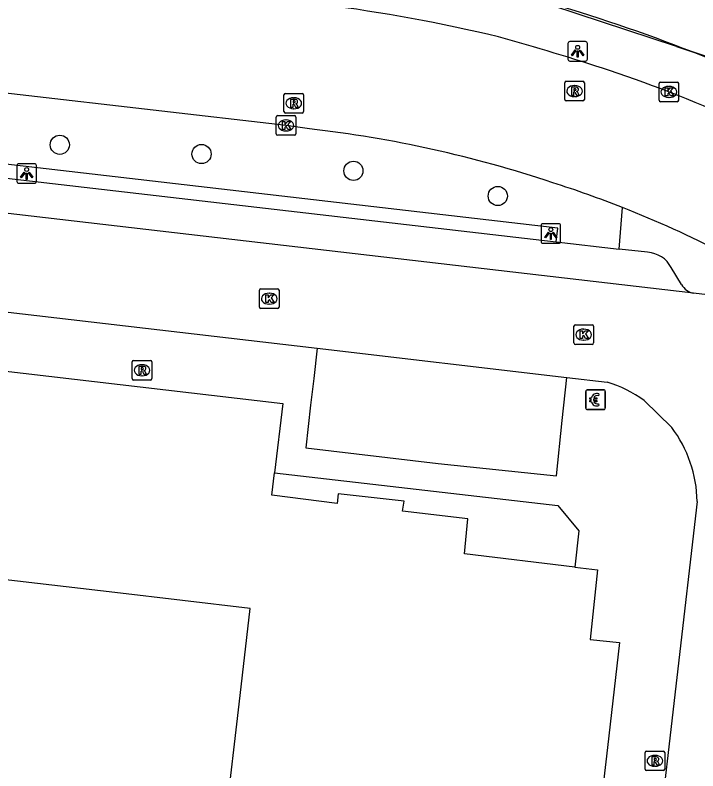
# Model space of a CAD drawing. Extents: x 161243 to 161752, y 384138 to 384885.
# Drawn here: x 161564.47 to 161599.29, y 384599.27 to 384637.78 of the extents above; entities that cross this region are included whole.
import ezdxf

# ---------------------------------------------------------------- set-up
doc = ezdxf.new("R2010")
doc.units = 0
for name, color, linetype in [('IMGEO_Berm_groen', 7, 'Continuous'), ('IMGEO_Betaalautomaat', 7, 'Continuous'), ('IMGEO_Boom', 7, 'Continuous'), ('IMGEO_Groenvoorziening', 7, 'Continuous'), ('IMGEO_Hek', 7, 'Continuous'), ('IMGEO_Kolk', 7, 'Continuous'), ('IMGEO_Lichtpunt', 7, 'Continuous'), ('IMGEO_Pand', 7, 'Continuous'), ('IMGEO_Parkeervlak_open', 7, 'Continuous'), ('IMGEO_Rijbaan_lokaal_open', 7, 'Continuous'), ('IMGEO_Rioolput', 7, 'Continuous'), ('IMGEO_Voetpad_open', 7, 'Continuous')]:
    doc.layers.add(name, color=color, linetype=linetype)

msp = doc.modelspace()

# ---------------------------------------------------------------- linework, layer by layer
at = {"layer": 'IMGEO_Berm_groen'}
msp.add_lwpolyline([(161595.271, 384625.86), (161595.45, 384627.971)], dxfattribs=at)
at = {"layer": 'IMGEO_Betaalautomaat'}
for p, q in [((161593.568, 384617.758), (161593.568, 384618.599)), ((161593.568, 384618.599), (161593.568, 384617.758)), ((161593.643, 384618.682), (161594.484, 384618.682)), ((161594.484, 384618.682), (161593.643, 384618.682)), ((161594.567, 384618.608), (161594.567, 384617.767)), ((161594.567, 384617.767), (161594.567, 384618.608)), ((161593.851, 384618.146), (161593.851, 384618.214)), ((161593.972, 384618.214), (161593.972, 384618.146)), ((161594.23, 384618.487), (161594.213, 384618.387)), ((161594.217, 384617.981), (161594.239, 384617.894)), ((161594.493, 384617.683), (161593.652, 384617.683)), ((161593.652, 384617.683), (161594.493, 384617.683))]:
    msp.add_line(p, q, dxfattribs=at)
for points in [[(161593.851, 384618.214), (161593.782, 384618.214), (161593.782, 384618.283), (161593.861, 384618.283)], [(161593.983, 384618.283), (161594.13, 384618.283), (161594.13, 384618.214), (161593.972, 384618.214)], [(161593.856, 384618.077), (161593.782, 384618.077), (161593.782, 384618.146), (161593.851, 384618.146)], [(161593.972, 384618.146), (161594.13, 384618.146), (161594.13, 384618.077), (161593.986, 384618.077)]]:
    msp.add_lwpolyline(points, dxfattribs=at)
for centre, radius, start, end in [((161593.646, 384618.605), 0.0779, 92.4484, 184.2845), ((161593.646, 384618.605), 0.0779, 92.4484, 184.2845), ((161594.49, 384618.605), 0.0779, 2.4484, 94.2845), ((161594.49, 384618.605), 0.0779, 2.4484, 94.2845), ((161594.144, 384618.207), 0.293, 73.014, 165.0139), ((161594.15, 384618.22), 0.179, 69.3236, 159.5683), ((161594.117, 384618.132), 0.267, 191.8096, 297.0389), ((161594.15, 384618.147), 0.179, 202.7625, 291.8693), ((161593.646, 384617.761), 0.0779, 182.4484, 274.2845), ((161593.646, 384617.761), 0.0779, 182.4484, 274.2845), ((161594.49, 384617.761), 0.0779, 272.4484, 4.2845), ((161594.49, 384617.761), 0.0779, 272.4484, 4.2845)]:
    msp.add_arc(centre, radius, start, end, dxfattribs=at)
at = {"layer": 'IMGEO_Boom'}
for centre in [(161566.753, 384631.171), (161573.979, 384630.698), (161581.723, 384629.843), (161589.084, 384628.56)]:
    msp.add_circle(centre, 0.489, dxfattribs=at)
at = {"layer": 'IMGEO_Groenvoorziening'}
msp.add_lwpolyline([(161616.903, 384629.956), (161599.011, 384635.9)], dxfattribs=at)
at = {"layer": 'IMGEO_Hek'}
for points in [[(161598.196, 384636.171), (161590.597, 384638.697)], [(161598.196, 384636.171), (161599.011, 384635.9)], [(161599.011, 384635.9), (161616.903, 384629.956)]]:
    msp.add_lwpolyline(points, dxfattribs=at)
at = {"layer": 'IMGEO_Kolk'}
for p, q in [((161597.306, 384633.439), (161597.306, 384634.291)), ((161597.381, 384634.365), (161598.233, 384634.365)), ((161597.794, 384634.145), (161597.819, 384634.145)), ((161598.307, 384634.291), (161598.307, 384633.439)), ((161598.233, 384633.365), (161597.381, 384633.365)), ((161597.817, 384633.585), (161597.792, 384633.585)), ((161577.787, 384631.729), (161577.787, 384632.581)), ((161577.862, 384632.655), (161578.714, 384632.655)), ((161578.788, 384632.581), (161578.788, 384631.729)), ((161578.275, 384632.435), (161578.3, 384632.435)), ((161578.298, 384631.875), (161578.273, 384631.875)), ((161578.714, 384631.655), (161577.862, 384631.655)), ((161576.933, 384622.905), (161576.933, 384623.757)), ((161577.008, 384623.831), (161577.86, 384623.831)), ((161577.421, 384623.611), (161577.446, 384623.611)), ((161577.934, 384623.757), (161577.934, 384622.905)), ((161577.86, 384622.831), (161577.008, 384622.831)), ((161577.444, 384623.051), (161577.419, 384623.051)), ((161592.965, 384621.072), (161592.965, 384621.924)), ((161593.04, 384621.998), (161593.892, 384621.998)), ((161593.453, 384621.778), (161593.478, 384621.778)), ((161593.966, 384621.924), (161593.966, 384621.072)), ((161593.892, 384620.998), (161593.04, 384620.998)), ((161593.476, 384621.218), (161593.451, 384621.218))]:
    msp.add_line(p, q, dxfattribs=at)
for points in [[(161597.306, 384633.439), (161597.306, 384634.291)], [(161597.381, 384634.365), (161598.233, 384634.365)], [(161597.627, 384634.065), (161597.75, 384634.065), (161597.75, 384633.914), (161597.88, 384634.065), (161598.044, 384634.065), (161597.898, 384633.914), (161598.051, 384633.665), (161597.899, 384633.665), (161597.814, 384633.829), (161597.75, 384633.762), (161597.75, 384633.665), (161597.627, 384633.665), (161597.627, 384634.065)], [(161598.307, 384634.291), (161598.307, 384633.439)], [(161598.233, 384633.365), (161597.381, 384633.365)], [(161577.787, 384631.729), (161577.787, 384632.581)], [(161577.862, 384632.655), (161578.714, 384632.655)], [(161578.788, 384632.581), (161578.788, 384631.729)], [(161578.108, 384632.355), (161578.231, 384632.355), (161578.231, 384632.204), (161578.361, 384632.355), (161578.525, 384632.355), (161578.379, 384632.204), (161578.532, 384631.955), (161578.38, 384631.955), (161578.295, 384632.119), (161578.231, 384632.052), (161578.231, 384631.955), (161578.108, 384631.955), (161578.108, 384632.355)], [(161578.714, 384631.655), (161577.862, 384631.655)], [(161576.933, 384622.905), (161576.933, 384623.757)], [(161577.008, 384623.831), (161577.86, 384623.831)], [(161577.934, 384623.757), (161577.934, 384622.905)], [(161577.254, 384623.531), (161577.377, 384623.531), (161577.377, 384623.38), (161577.507, 384623.531), (161577.671, 384623.531), (161577.525, 384623.38), (161577.678, 384623.131), (161577.526, 384623.131), (161577.441, 384623.295), (161577.377, 384623.228), (161577.377, 384623.131), (161577.254, 384623.131), (161577.254, 384623.531)], [(161577.86, 384622.831), (161577.008, 384622.831)], [(161592.965, 384621.072), (161592.965, 384621.924)], [(161593.04, 384621.998), (161593.892, 384621.998)], [(161593.286, 384621.698), (161593.409, 384621.698), (161593.409, 384621.547), (161593.539, 384621.698), (161593.703, 384621.698), (161593.557, 384621.547), (161593.71, 384621.298), (161593.558, 384621.298), (161593.473, 384621.462), (161593.409, 384621.395), (161593.409, 384621.298), (161593.286, 384621.298), (161593.286, 384621.698)], [(161593.966, 384621.924), (161593.966, 384621.072)], [(161593.892, 384620.998), (161593.04, 384620.998)]]:
    msp.add_lwpolyline(points, dxfattribs=at)
for centre, start, end in [((161597.383, 384634.289), 91.552, 178.448), ((161597.383, 384634.289), 91.552, 178.448), ((161598.231, 384634.289), 1.552, 88.448), ((161598.231, 384634.289), 1.552, 88.448), ((161597.383, 384633.441), 181.552, 268.448), ((161597.383, 384633.441), 181.552, 268.448), ((161598.231, 384633.441), 271.552, 358.448), ((161598.231, 384633.441), 271.552, 358.448), ((161577.864, 384632.579), 91.552, 178.448), ((161577.864, 384632.579), 91.552, 178.448), ((161578.712, 384632.579), 1.552, 88.448), ((161578.712, 384632.579), 1.552, 88.448), ((161577.864, 384631.731), 181.552, 268.448), ((161577.864, 384631.731), 181.552, 268.448), ((161578.712, 384631.731), 271.552, 358.448), ((161578.712, 384631.731), 271.552, 358.448), ((161577.01, 384623.755), 91.552, 178.448), ((161577.01, 384623.755), 91.552, 178.448), ((161577.858, 384623.755), 1.552, 88.448), ((161577.858, 384623.755), 1.552, 88.448), ((161577.01, 384622.907), 181.552, 268.448), ((161577.01, 384622.907), 181.552, 268.448), ((161577.858, 384622.907), 271.552, 358.448), ((161577.858, 384622.907), 271.552, 358.448), ((161593.042, 384621.922), 91.552, 178.448), ((161593.042, 384621.922), 91.552, 178.448), ((161593.89, 384621.922), 1.552, 88.448), ((161593.89, 384621.922), 1.552, 88.448), ((161593.042, 384621.074), 181.552, 268.448), ((161593.042, 384621.074), 181.552, 268.448), ((161593.89, 384621.074), 271.552, 358.448), ((161593.89, 384621.074), 271.552, 358.448)]:
    msp.add_arc(centre, 0.0765, start, end, dxfattribs=at)
for centre, major_axis, ratio, start_param, end_param in [((161597.793, 384633.865), (-0.387, 0.002), 0.722429, 4.712389, 7.853982), ((161597.818, 384633.865), (-0.39, 0.002), 0.717154, 1.570796, 4.712389), ((161578.274, 384632.155), (-0.387, 0.002), 0.722429, 4.712389, 7.853982), ((161578.299, 384632.155), (-0.39, 0.002), 0.717154, 1.570796, 4.712389), ((161577.42, 384623.331), (-0.387, 0.002), 0.722429, 4.712389, 7.853982), ((161577.445, 384623.331), (-0.39, 0.002), 0.717154, 1.570796, 4.712389), ((161593.452, 384621.498), (-0.387, 0.002), 0.722429, 4.712389, 7.853982), ((161593.477, 384621.498), (-0.39, 0.002), 0.717154, 1.570796, 4.712389)]:
    msp.add_ellipse(centre, major_axis=major_axis, ratio=ratio, start_param=start_param, end_param=end_param, dxfattribs=at)
at = {"layer": 'IMGEO_Lichtpunt'}
for p, q in [((161592.659, 384636.336), (161592.659, 384635.529)), ((161592.659, 384636.336), (161592.659, 384635.529)), ((161593.561, 384636.431), (161592.753, 384636.431)), ((161593.561, 384636.431), (161592.753, 384636.431)), ((161593.655, 384635.529), (161593.655, 384636.336)), ((161593.655, 384635.529), (161593.655, 384636.336)), ((161592.753, 384635.435), (161593.561, 384635.435)), ((161592.753, 384635.435), (161593.561, 384635.435)), ((161565.468, 384630.207), (161564.66, 384630.207)), ((161565.468, 384630.207), (161564.66, 384630.207)), ((161564.566, 384630.112), (161564.566, 384629.305)), ((161564.566, 384630.112), (161564.566, 384629.305)), ((161565.562, 384629.305), (161565.562, 384630.112)), ((161565.562, 384629.305), (161565.562, 384630.112)), ((161564.66, 384629.211), (161565.468, 384629.211)), ((161564.66, 384629.211), (161565.468, 384629.211)), ((161592.191, 384627.147), (161591.383, 384627.147)), ((161592.191, 384627.147), (161591.383, 384627.147)), ((161591.289, 384627.052), (161591.289, 384626.245)), ((161591.289, 384627.052), (161591.289, 384626.245)), ((161592.285, 384626.245), (161592.285, 384627.052)), ((161592.285, 384626.245), (161592.285, 384627.052)), ((161591.383, 384626.151), (161592.191, 384626.151)), ((161591.383, 384626.151), (161592.191, 384626.151))]:
    msp.add_line(p, q, dxfattribs=at)
for points in [[(161593.033, 384636), (161593.072, 384635.972), (161592.884, 384635.71), (161592.846, 384635.737), (161593.033, 384636)], [(161593.135, 384635.952), (161593.182, 384635.952), (161593.182, 384635.63), (161593.135, 384635.63), (161593.135, 384635.952)], [(161593.245, 384635.972), (161593.283, 384635.999), (161593.47, 384635.737), (161593.431, 384635.709), (161593.245, 384635.972)], [(161564.94, 384629.776), (161564.979, 384629.748), (161564.791, 384629.486), (161564.753, 384629.513), (161564.94, 384629.776)], [(161565.152, 384629.748), (161565.19, 384629.775), (161565.377, 384629.513), (161565.338, 384629.485), (161565.152, 384629.748)], [(161565.042, 384629.728), (161565.089, 384629.728), (161565.089, 384629.406), (161565.042, 384629.406), (161565.042, 384629.728)], [(161591.663, 384626.716), (161591.702, 384626.688), (161591.514, 384626.426), (161591.476, 384626.453), (161591.663, 384626.716)], [(161591.875, 384626.688), (161591.913, 384626.715), (161592.1, 384626.453), (161592.061, 384626.425), (161591.875, 384626.688)], [(161591.765, 384626.668), (161591.812, 384626.668), (161591.812, 384626.346), (161591.765, 384626.346), (161591.765, 384626.668)]]:
    msp.add_lwpolyline(points, dxfattribs=at)
for centre in [(161593.158, 384636.134), (161565.065, 384629.91), (161591.788, 384626.85)]:
    msp.add_circle(centre, 0.0994, dxfattribs=at)
for centre, start, end in [((161592.753, 384636.336), 90, 180), ((161592.753, 384636.336), 90, 180), ((161593.561, 384636.336), 0, 90), ((161593.561, 384636.336), 0, 90), ((161592.753, 384635.529), 180, 270), ((161592.753, 384635.529), 180, 270), ((161593.561, 384635.529), 270, 0), ((161593.561, 384635.529), 270, 360), ((161564.66, 384630.112), 90, 180), ((161564.66, 384630.112), 90, 180), ((161565.468, 384630.112), 0, 90), ((161565.468, 384630.112), 0, 90), ((161564.66, 384629.305), 180, 270), ((161564.66, 384629.305), 180, 270), ((161565.468, 384629.305), 270, 0), ((161565.468, 384629.305), 270, 360), ((161591.383, 384627.052), 90, 180), ((161591.383, 384627.052), 90, 180), ((161592.191, 384627.052), 0, 90), ((161592.191, 384627.052), 0, 90), ((161591.383, 384626.245), 180, 270), ((161591.383, 384626.245), 180, 270), ((161592.191, 384626.245), 270, 0), ((161592.191, 384626.245), 270, 360)]:
    msp.add_arc(centre, 0.0946, start, end, dxfattribs=at)
at = {"layer": 'IMGEO_Pand'}
for points in [[(161532.715, 384623.292), (161578.119, 384617.994), (161577.7, 384614.463)], [(161570.138, 384540.132), (161570.443, 384542.795), (161568.946, 384542.971), (161569.566, 384548.298), (161570.885, 384559.629), (161572.061, 384569.733), (161573.384, 384581.093), (161574.574, 384591.319), (161575.896, 384602.674), (161576.464, 384607.551), (161569.557, 384608.356), (161558.148, 384609.686), (161548.08, 384610.859), (161536.711, 384612.184), (161531.489, 384612.793), (161532.361, 384620.26)], [(161593.021, 384609.652), (161587.383, 384610.329), (161587.557, 384612.114), (161584.234, 384612.501), (161584.308, 384613.02), (161580.947, 384613.391), (161580.893, 384612.901), (161577.564, 384613.316), (161577.7, 384614.463)], [(161593.021, 384609.652), (161594.171, 384609.514), (161593.788, 384605.961), (161595.297, 384605.807), (161594.676, 384600.46), (161593.356, 384589.105), (161592.166, 384578.866), (161590.846, 384567.511), (161589.674, 384557.421), (161588.356, 384546.079), (161587.746, 384540.834), (161586.259, 384541.001), (161585.626, 384535.56)]]:
    msp.add_lwpolyline(points, dxfattribs=at)
at = {"layer": 'IMGEO_Parkeervlak_open'}
for points in [[(161592.061, 384626.232), (161595.271, 384625.86)], [(161596.725, 384625.692), (161595.271, 384625.86)], [(161598.451, 384624.057), (161597.929, 384624.915)]]:
    msp.add_lwpolyline(points, dxfattribs=at)
for centre, radius, start, end in [((161596.64, 384624.239), 1.456, 27.686, 86.6417), ((161599.232, 384624.479), 0.888, 208.3899, 259.5443)]:
    msp.add_arc(centre, radius, start, end, dxfattribs=at)
at = {"layer": 'IMGEO_Rijbaan_lokaal_open'}
for points in [[(161579.486, 384631.977), (161578.288, 384632.155), (161557.939, 384634.502), (161537.615, 384636.867), (161536.877, 384636.946)], [(161599.071, 384623.606), (161540.282, 384630.442)], [(161534.497, 384626.098), (161579.881, 384620.805)], [(161601.653, 384623.311), (161599.071, 384623.606)], [(161579.881, 384620.805), (161592.599, 384619.322)], [(161592.599, 384619.322), (161594.66, 384619.082)], [(161596.547, 384618.149), (161597.953, 384616.775)], [(161599.25, 384613.004), (161597.172, 384595.069)]]:
    msp.add_lwpolyline(points, dxfattribs=at)
for centre, radius, start, end in [((161569.496, 384554.82), 84.168, 76.51655, 82.69642), ((161551.344, 384501.405), 140.439, 71.98317, 74.39558), ((161572.777, 384569.305), 69.242, 65.30581, 71.47138), ((161572.793, 384572.296), 60.055, 71.46502, 83.60168), ((161574.667, 384575.042), 56.864, 68.5618, 72.375), ((161574.79, 384575.412), 56.473, 57.1366, 68.5414), ((161592.786, 384612.916), 6.444, 54.2903, 73.0908), ((161592.752, 384612.877), 6.5, 1.1154, 36.8449)]:
    msp.add_arc(centre, radius, start, end, dxfattribs=at)
at = {"layer": 'IMGEO_Rioolput'}
for p, q in [((161592.576, 384634.406), (161593.428, 384634.406)), ((161592.501, 384633.48), (161592.501, 384634.332)), ((161592.989, 384634.186), (161593.014, 384634.186)), ((161593.502, 384634.332), (161593.502, 384633.48)), ((161578.183, 384632.86), (161578.183, 384633.712)), ((161578.258, 384633.786), (161579.11, 384633.786)), ((161579.184, 384633.712), (161579.184, 384632.86)), ((161593.012, 384633.626), (161592.987, 384633.626)), ((161578.671, 384633.566), (161578.696, 384633.566)), ((161593.428, 384633.406), (161592.576, 384633.406)), ((161578.694, 384633.006), (161578.669, 384633.006)), ((161579.11, 384632.786), (161578.258, 384632.786)), ((161570.519, 384620.182), (161571.371, 384620.182)), ((161570.444, 384619.256), (161570.444, 384620.108)), ((161570.932, 384619.962), (161570.957, 384619.962)), ((161571.445, 384620.108), (161571.445, 384619.256)), ((161570.955, 384619.402), (161570.93, 384619.402)), ((161571.371, 384619.182), (161570.519, 384619.182)), ((161596.596, 384599.358), (161596.596, 384600.21)), ((161596.671, 384600.284), (161597.523, 384600.284)), ((161597.597, 384600.21), (161597.597, 384599.358)), ((161597.084, 384600.064), (161597.109, 384600.064)), ((161597.107, 384599.504), (161597.082, 384599.504)), ((161597.523, 384599.284), (161596.671, 384599.284))]:
    msp.add_line(p, q, dxfattribs=at)
for points in [[(161592.576, 384634.406), (161593.428, 384634.406)], [(161592.501, 384633.48), (161592.501, 384634.332)], [(161593.09, 384634.104), (161592.838, 384634.106), (161592.838, 384633.706)], [(161593.016, 384634.025), (161592.962, 384634.025), (161592.962, 384633.944)], [(161593.502, 384634.332), (161593.502, 384633.48)], [(161578.183, 384632.86), (161578.183, 384633.712)], [(161578.258, 384633.786), (161579.11, 384633.786)], [(161579.184, 384633.712), (161579.184, 384632.86)], [(161592.838, 384633.706), (161592.962, 384633.706), (161592.962, 384633.868), (161592.973, 384633.868)], [(161592.962, 384633.944), (161593.014, 384633.944)], [(161593.02, 384633.839), (161593.091, 384633.706), (161593.231, 384633.706), (161593.166, 384633.832)], [(161578.772, 384633.484), (161578.52, 384633.486), (161578.52, 384633.086)], [(161578.52, 384633.086), (161578.644, 384633.086), (161578.644, 384633.248), (161578.655, 384633.248)], [(161578.698, 384633.405), (161578.644, 384633.405), (161578.644, 384633.324)], [(161578.644, 384633.324), (161578.696, 384633.324)], [(161593.428, 384633.406), (161592.576, 384633.406)], [(161578.702, 384633.219), (161578.773, 384633.086), (161578.913, 384633.086), (161578.848, 384633.212)], [(161579.11, 384632.786), (161578.258, 384632.786)], [(161570.519, 384620.182), (161571.371, 384620.182)], [(161570.444, 384619.256), (161570.444, 384620.108)], [(161571.033, 384619.88), (161570.781, 384619.882), (161570.781, 384619.482)], [(161570.959, 384619.801), (161570.905, 384619.801), (161570.905, 384619.72)], [(161571.445, 384620.108), (161571.445, 384619.256)], [(161570.781, 384619.482), (161570.905, 384619.482), (161570.905, 384619.644), (161570.916, 384619.644)], [(161570.905, 384619.72), (161570.957, 384619.72)], [(161570.963, 384619.615), (161571.034, 384619.482), (161571.174, 384619.482), (161571.109, 384619.608)], [(161571.371, 384619.182), (161570.519, 384619.182)], [(161596.596, 384599.358), (161596.596, 384600.21)], [(161596.671, 384600.284), (161597.523, 384600.284)], [(161597.597, 384600.21), (161597.597, 384599.358)], [(161597.185, 384599.982), (161596.933, 384599.984), (161596.933, 384599.584)], [(161596.933, 384599.584), (161597.057, 384599.584), (161597.057, 384599.746), (161597.068, 384599.746)], [(161597.111, 384599.903), (161597.057, 384599.903), (161597.057, 384599.822)], [(161597.057, 384599.822), (161597.109, 384599.822)], [(161597.115, 384599.717), (161597.186, 384599.584), (161597.326, 384599.584), (161597.261, 384599.71)], [(161597.523, 384599.284), (161596.671, 384599.284)]]:
    msp.add_lwpolyline(points, dxfattribs=at)
for centre, radius, start, end in [((161592.578, 384634.33), 0.0765, 91.552, 178.448), ((161592.578, 384634.33), 0.0765, 91.552, 178.448), ((161593.426, 384634.33), 0.0765, 1.552, 88.448), ((161593.426, 384634.33), 0.0765, 1.552, 88.448), ((161593.022, 384633.929), 0.0964, 77.0061, 93.1865), ((161593.036, 384633.986), 0.0378, 276.6634, 79.6772), ((161593.089, 384633.994), 0.109, 350.3612, 89.416), ((161578.26, 384633.71), 0.0765, 91.552, 178.448), ((161578.26, 384633.71), 0.0765, 91.552, 178.448), ((161579.108, 384633.71), 0.0765, 1.552, 88.448), ((161579.108, 384633.71), 0.0765, 1.552, 88.448), ((161592.972, 384633.815), 0.0533, 26.0293, 88.6989), ((161592.998, 384634.133), 0.19, 274.7715, 282.9687), ((161593.087, 384633.994), 0.112, 277.5842, 350.9817), ((161593.071, 384633.779), 0.108, 29.5134, 73.7905), ((161578.654, 384633.195), 0.0533, 26.0293, 88.6989), ((161578.68, 384633.513), 0.19, 274.7715, 282.9687), ((161578.704, 384633.309), 0.0964, 77.0061, 93.1865), ((161578.718, 384633.366), 0.0378, 276.6634, 79.6772), ((161578.771, 384633.374), 0.109, 350.3612, 89.416), ((161578.769, 384633.374), 0.112, 277.5842, 350.9817), ((161578.753, 384633.159), 0.108, 29.5134, 73.7905), ((161592.578, 384633.482), 0.0765, 181.552, 268.448), ((161592.578, 384633.482), 0.0765, 181.552, 268.448), ((161593.426, 384633.482), 0.0765, 271.552, 358.448), ((161593.426, 384633.482), 0.0765, 271.552, 358.448), ((161578.26, 384632.862), 0.0765, 181.552, 268.448), ((161578.26, 384632.862), 0.0765, 181.552, 268.448), ((161579.108, 384632.862), 0.0765, 271.552, 358.448), ((161579.108, 384632.862), 0.0765, 271.552, 358.448), ((161570.521, 384620.106), 0.0765, 91.552, 178.448), ((161570.521, 384620.106), 0.0765, 91.552, 178.448), ((161571.369, 384620.106), 0.0765, 1.552, 88.448), ((161571.369, 384620.106), 0.0765, 1.552, 88.448), ((161570.965, 384619.705), 0.0964, 77.0061, 93.1865), ((161570.979, 384619.762), 0.0378, 276.6634, 79.6772), ((161571.032, 384619.77), 0.109, 350.3612, 89.416), ((161571.03, 384619.77), 0.112, 277.5842, 350.9817), ((161570.915, 384619.591), 0.0533, 26.0293, 88.6989), ((161570.941, 384619.909), 0.19, 274.7715, 282.9687), ((161571.014, 384619.555), 0.108, 29.5134, 73.7905), ((161570.521, 384619.258), 0.0765, 181.552, 268.448), ((161570.521, 384619.258), 0.0765, 181.552, 268.448), ((161571.369, 384619.258), 0.0765, 271.552, 358.448), ((161571.369, 384619.258), 0.0765, 271.552, 358.448), ((161596.673, 384600.208), 0.0765, 91.552, 178.448), ((161596.673, 384600.208), 0.0765, 91.552, 178.448), ((161597.521, 384600.208), 0.0765, 1.552, 88.448), ((161597.521, 384600.208), 0.0765, 1.552, 88.448), ((161597.067, 384599.693), 0.0533, 26.0293, 88.6989), ((161597.093, 384600.011), 0.19, 274.7715, 282.9687), ((161597.117, 384599.807), 0.0964, 77.0061, 93.1865), ((161597.131, 384599.864), 0.0378, 276.6634, 79.6772), ((161597.184, 384599.872), 0.109, 350.3612, 89.416), ((161597.182, 384599.872), 0.112, 277.5842, 350.9817), ((161597.166, 384599.657), 0.108, 29.5134, 73.7905), ((161596.673, 384599.36), 0.0765, 181.552, 268.448), ((161596.673, 384599.36), 0.0765, 181.552, 268.448), ((161597.521, 384599.36), 0.0765, 271.552, 358.448), ((161597.521, 384599.36), 0.0765, 271.552, 358.448)]:
    msp.add_arc(centre, radius, start, end, dxfattribs=at)
for centre, major_axis, ratio, start_param, end_param in [((161592.988, 384633.906), (-0.387, 0.002), 0.722429, 4.712389, 7.853982), ((161593.013, 384633.906), (-0.39, 0.002), 0.717154, 1.570796, 4.712389), ((161578.67, 384633.286), (-0.387, 0.002), 0.722429, 4.712389, 7.853982), ((161578.695, 384633.286), (-0.39, 0.002), 0.717154, 1.570796, 4.712389), ((161570.931, 384619.682), (-0.387, 0.002), 0.722429, 4.712389, 7.853982), ((161570.956, 384619.682), (-0.39, 0.002), 0.717154, 1.570796, 4.712389), ((161597.083, 384599.784), (-0.387, 0.002), 0.722429, 4.712389, 7.853982), ((161597.108, 384599.784), (-0.39, 0.002), 0.717154, 1.570796, 4.712389)]:
    msp.add_ellipse(centre, major_axis=major_axis, ratio=ratio, start_param=start_param, end_param=end_param, dxfattribs=at)
at = {"layer": 'IMGEO_Voetpad_open'}
for points in [[(161592.061, 384626.232), (161592.142, 384626.926), (161543.037, 384632.619)], [(161543.182, 384631.888), (161592.061, 384626.232)], [(161579.881, 384620.805), (161579.701, 384619.265), (161579.543, 384617.906), (161579.291, 384615.732), (161586.041, 384614.931), (161592.084, 384614.309), (161592.373, 384617.118), (161592.599, 384619.322)], [(161577.7, 384614.463), (161592.138, 384612.785), (161593.219, 384611.499), (161593.021, 384609.652)]]:
    msp.add_lwpolyline(points, dxfattribs=at)
for centre, radius, start, end in [((161566.685, 384553.049), 88.934, 68.68541, 73.88808), ((161566.214, 384551.862), 90.211, 66.35581, 68.68133)]:
    msp.add_arc(centre, radius, start, end, dxfattribs=at)

doc.saveas('drawing.dxf')
